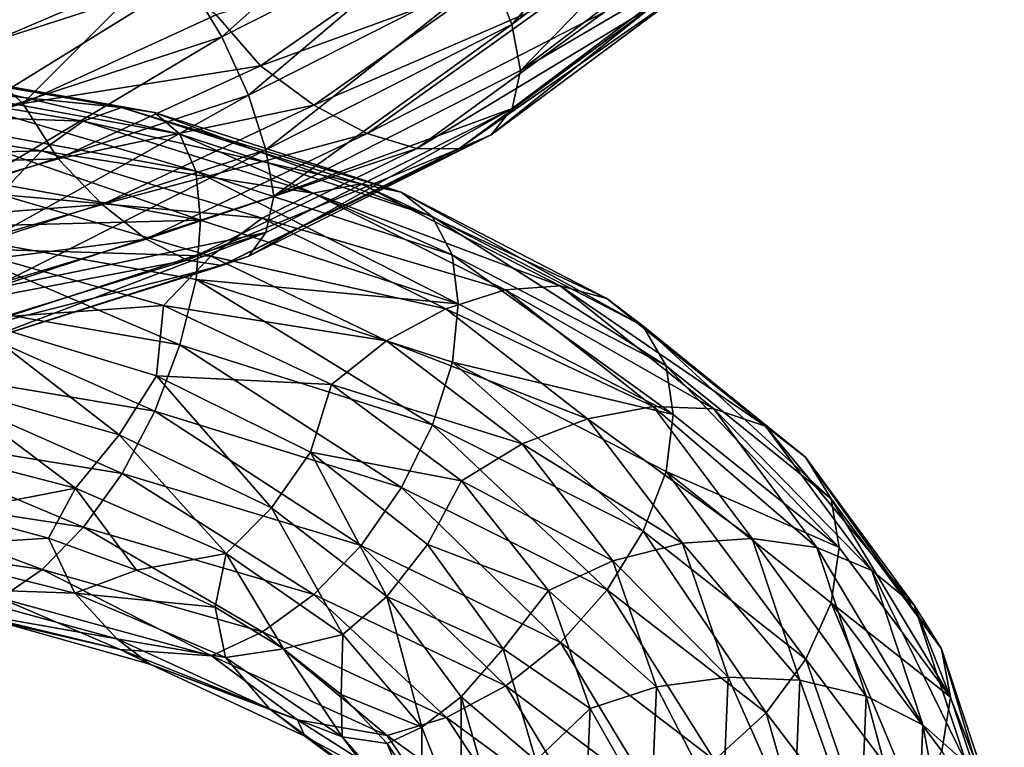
# Model space of a CAD drawing. Header units: metres. Extents: x -109 to 109, y -452 to 89.
# Tile 370 of 656: x 9.17 to 18.95, y -70.81 to -63.58. Entities that reach past the tile are written whole.
import ezdxf

# ---------------------------------------------------------------- set-up
doc = ezdxf.new("R2010")
doc.units = ezdxf.units.M
doc.layers.add('solid_K244270000C71_000_01', color=7, linetype='CONTINUOUS')

msp = doc.modelspace()

# ---------------------------------------------------------------- linework, layer by layer
at = {"layer": 'solid_K244270000C71_000_01'}
for points in [[(13.850479, -63.100117, 803.03479), (15.826205, -61.602604, 805.276001), (14.058486, -63.625061, 803.307129)], [(15.826205, -61.602604, 805.276001), (16.063883, -62.105595, 805.580078), (14.058486, -63.625061, 803.307129)], [(10.827405, -63.172367, 801.006409), (13.107903, -62.023647, 802.879395), (11.173759, -63.748501, 800.965576)], [(13.107903, -62.023647, 802.879395), (13.527207, -62.553619, 802.887024), (11.173759, -63.748501, 800.965576)], [(14.058486, -63.625061, 803.307129), (16.063883, -62.105595, 805.580078), (14.143467, -64.083008, 803.699707)], [(16.063883, -62.105595, 805.580078), (16.161228, -62.555496, 805.994324), (14.143467, -64.083008, 803.699707)], [(11.173759, -63.748501, 800.965576), (13.527207, -62.553619, 802.887024), (11.440789, -64.328384, 801.074585)], [(13.527207, -62.553619, 802.887024), (13.850479, -63.100117, 803.03479), (11.440789, -64.328384, 801.074585)], [(14.143467, -64.083008, 803.699707), (16.161228, -62.555496, 805.994324), (16.065519, -62.95385, 806.439026)], [(7.899507, -63.436657, 799.681274), (10.420284, -62.638542, 801.203918), (8.20814, -64.015854, 799.440247)], [(10.420284, -62.638542, 801.203918), (10.827405, -63.172367, 801.006409), (8.20814, -64.015854, 799.440247)], [(11.558114, -64.035751, 806.918274), (13.206841, -62.890465, 808.880615), (11.120642, -63.52948, 807.126526)], [(13.813751, -63.20961, 808.667175), (13.206841, -62.890465, 808.880615), (11.558114, -64.035751, 806.918274)], [(16.065519, -62.95385, 806.439026), (15.829268, -63.25182, 806.946045), (13.85316, -64.721924, 804.686218)], [(14.059917, -64.459038, 804.156311), (16.065519, -62.95385, 806.439026), (13.85316, -64.721924, 804.686218)], [(14.143467, -64.083008, 803.699707), (16.065519, -62.95385, 806.439026), (14.059917, -64.459038, 804.156311)], [(8.641469, -63.904301, 805.338135), (10.495028, -63.109165, 806.917053), (8.371524, -63.31691, 805.228577)], [(9.1963, -64.409874, 805.444153), (10.495028, -63.109165, 806.917053), (8.641469, -63.904301, 805.338135)], [(9.1963, -64.409874, 805.444153), (11.120642, -63.52948, 807.126526), (10.495028, -63.109165, 806.917053)], [(11.440789, -64.328384, 801.074585), (13.850479, -63.100117, 803.03479), (11.612607, -64.87207, 801.32019)], [(13.850479, -63.100117, 803.03479), (14.058486, -63.625061, 803.307129), (11.612607, -64.87207, 801.32019)], [(8.20814, -64.015854, 799.440247), (10.827405, -63.172367, 801.006409), (8.470709, -64.628967, 799.36145)], [(10.827405, -63.172367, 801.006409), (11.173759, -63.748501, 800.965576), (8.470709, -64.628967, 799.36145)], [(12.089258, -64.426216, 806.633484), (13.813751, -63.20961, 808.667175), (11.558114, -64.035751, 806.918274)], [(14.420442, -63.418736, 808.344971), (13.813751, -63.20961, 808.667175), (12.089258, -64.426216, 806.633484)], [(15.829268, -63.25182, 806.946045), (15.461089, -63.439659, 807.456421), (13.530944, -64.860001, 805.235596)], [(13.85316, -64.721924, 804.686218), (15.829268, -63.25182, 806.946045), (13.530944, -64.860001, 805.235596)], [(12.62021, -64.708275, 806.241028), (14.420442, -63.418736, 808.344971), (12.089258, -64.426216, 806.633484)], [(14.982959, -63.499432, 807.93396), (14.420442, -63.418736, 808.344971), (12.62021, -64.708275, 806.241028)], [(13.112503, -64.858459, 805.765991), (14.982959, -63.499432, 807.93396), (12.62021, -64.708275, 806.241028)], [(15.461089, -63.439659, 807.456421), (14.982959, -63.499432, 807.93396), (13.112503, -64.858459, 805.765991)], [(13.530944, -64.860001, 805.235596), (15.461089, -63.439659, 807.456421), (13.112503, -64.858459, 805.765991)], [(11.558114, -64.035751, 806.918274), (11.120642, -63.52948, 807.126526), (9.1963, -64.409874, 805.444153)], [(11.612607, -64.87207, 801.32019), (14.058486, -63.625061, 803.307129), (11.690765, -65.332283, 801.701721)], [(14.058486, -63.625061, 803.307129), (14.143467, -64.083008, 803.699707), (11.690765, -65.332283, 801.701721)], [(8.470709, -64.628967, 799.36145), (11.173759, -63.748501, 800.965576), (8.673141, -65.235535, 799.440063)], [(11.173759, -63.748501, 800.965576), (11.440789, -64.328384, 801.074585), (8.673141, -65.235535, 799.440063)], [(6.981545, -65.037132, 804.027588), (9.1963, -64.409874, 805.444153), (8.641469, -63.904301, 805.338135)], [(7.204906, -64.148506, 841.403687), (7.486402, -63.980625, 842.035767), (10.179723, -64.451157, 840.406128)], [(7.486402, -63.980625, 842.035767), (7.725882, -64.001228, 842.701904), (10.50536, -64.498489, 841.031006)], [(10.179723, -64.451157, 840.406128), (7.486402, -63.980625, 842.035767), (10.50536, -64.498489, 841.031006)], [(7.725882, -64.001228, 842.701904), (7.910515, -64.199562, 843.357727), (10.756415, -64.715523, 841.654358)], [(10.50536, -64.498489, 841.031006), (7.725882, -64.001228, 842.701904), (10.756415, -64.715523, 841.654358)], [(9.547246, -64.960854, 805.194153), (11.558114, -64.035751, 806.918274), (9.1963, -64.409874, 805.444153)], [(12.089258, -64.426216, 806.633484), (11.558114, -64.035751, 806.918274), (9.547246, -64.960854, 805.194153)], [(11.690765, -65.332283, 801.701721), (14.143467, -64.083008, 803.699707), (14.059917, -64.459038, 804.156311)], [(6.90155, -64.482582, 840.843628), (7.204906, -64.148506, 841.403687), (9.796956, -64.585625, 839.821838)], [(9.796956, -64.585625, 839.821838), (7.204906, -64.148506, 841.403687), (10.179723, -64.451157, 840.406128)], [(7.910515, -64.199562, 843.357727), (8.029315, -64.555832, 843.956848), (10.917955, -65.081444, 842.231873)], [(10.756415, -64.715523, 841.654358), (7.910515, -64.199562, 843.357727), (10.917955, -65.081444, 842.231873)], [(8.673141, -65.235535, 799.440063), (11.440789, -64.328384, 801.074585), (8.803394, -65.794113, 799.664856)], [(11.440789, -64.328384, 801.074585), (11.612607, -64.87207, 801.32019), (8.803394, -65.794113, 799.664856)], [(6.598304, -64.952469, 840.391418), (6.90155, -64.482582, 840.843628), (9.384464, -64.882195, 839.312866)], [(9.384464, -64.882195, 839.312866), (6.90155, -64.482582, 840.843628), (9.796956, -64.585625, 839.821838)], [(9.547246, -64.960854, 805.194153), (9.1963, -64.409874, 805.444153), (6.981545, -65.037132, 804.027588)], [(9.985983, -65.412552, 804.849182), (12.089258, -64.426216, 806.633484), (9.547246, -64.960854, 805.194153)], [(9.796956, -64.585625, 839.821838), (10.179723, -64.451157, 840.406128), (12.555619, -65.210243, 838.430664)], [(12.62021, -64.708275, 806.241028), (12.089258, -64.426216, 806.633484), (9.985983, -65.412552, 804.849182)], [(10.179723, -64.451157, 840.406128), (10.50536, -64.498489, 841.031006), (12.957257, -65.292801, 839.002686)], [(12.555619, -65.210243, 838.430664), (10.179723, -64.451157, 840.406128), (12.957257, -65.292801, 839.002686)], [(14.059917, -64.459038, 804.156311), (13.85316, -64.721924, 804.686218), (11.443003, -65.926224, 802.710693)], [(11.61379, -65.693573, 802.161316), (14.059917, -64.459038, 804.156311), (11.443003, -65.926224, 802.710693)], [(11.690765, -65.332283, 801.701721), (14.059917, -64.459038, 804.156311), (11.61379, -65.693573, 802.161316)], [(8.029315, -64.555832, 843.956848), (8.055241, -65.046883, 844.460266), (10.962008, -65.570831, 842.727661)], [(10.917955, -65.081444, 842.231873), (8.029315, -64.555832, 843.956848), (10.962008, -65.570831, 842.727661)], [(9.384464, -64.882195, 839.312866), (9.796956, -64.585625, 839.821838), (12.083516, -65.300903, 837.907532)], [(12.083516, -65.300903, 837.907532), (9.796956, -64.585625, 839.821838), (12.555619, -65.210243, 838.430664)], [(10.50536, -64.498489, 841.031006), (10.756415, -64.715523, 841.654358), (13.26691, -65.534653, 839.584412)], [(12.957257, -65.292801, 839.002686), (10.50536, -64.498489, 841.031006), (13.26691, -65.534653, 839.584412)], [(10.424561, -65.757278, 804.397339), (12.62021, -64.708275, 806.241028), (9.985983, -65.412552, 804.849182)], [(13.112503, -64.858459, 805.765991), (12.62021, -64.708275, 806.241028), (10.424561, -65.757278, 804.397339)], [(10.756415, -64.715523, 841.654358), (10.917955, -65.081444, 842.231873), (13.466151, -65.913651, 840.13385)], [(13.26691, -65.534653, 839.584412), (10.756415, -64.715523, 841.654358), (13.466151, -65.913651, 840.13385)], [(13.85316, -64.721924, 804.686218), (13.530944, -64.860001, 805.235596), (11.176846, -66.021469, 803.293091)], [(11.443003, -65.926224, 802.710693), (13.85316, -64.721924, 804.686218), (11.176846, -66.021469, 803.293091)], [(8.803394, -65.794113, 799.664856), (11.612607, -64.87207, 801.32019), (8.861606, -66.260147, 800.031006)], [(11.612607, -64.87207, 801.32019), (11.690765, -65.332283, 801.701721), (8.861606, -66.260147, 800.031006)], [(10.831204, -65.967194, 803.868225), (13.112503, -64.858459, 805.765991), (10.424561, -65.757278, 804.397339)], [(13.530944, -64.860001, 805.235596), (13.112503, -64.858459, 805.765991), (10.831204, -65.967194, 803.868225)], [(11.176846, -66.021469, 803.293091), (13.530944, -64.860001, 805.235596), (10.831204, -65.967194, 803.868225)], [(8.972122, -65.313354, 838.911438), (6.598304, -64.952469, 840.391418), (9.384464, -64.882195, 839.312866)], [(7.237667, -65.623169, 803.746521), (9.547246, -64.960854, 805.194153), (6.981545, -65.037132, 804.027588)], [(9.985983, -65.412552, 804.849182), (9.547246, -64.960854, 805.194153), (7.237667, -65.623169, 803.746521)], [(8.972122, -65.313354, 838.911438), (9.384464, -64.882195, 839.312866), (11.574751, -65.548424, 837.463684)], [(11.574751, -65.548424, 837.463684), (9.384464, -64.882195, 839.312866), (12.083516, -65.300903, 837.907532)], [(10.962008, -65.570831, 842.727661), (8.055241, -65.046883, 844.460266), (8.030132, -65.646042, 844.801514)], [(10.917955, -65.081444, 842.231873), (10.962008, -65.570831, 842.727661), (13.523539, -66.400993, 840.621338)], [(13.466151, -65.913651, 840.13385), (10.917955, -65.081444, 842.231873), (13.523539, -66.400993, 840.621338)], [(12.083516, -65.300903, 837.907532), (12.555619, -65.210243, 838.430664), (14.537126, -66.22348, 836.15863)], [(12.555619, -65.210243, 838.430664), (12.957257, -65.292801, 839.002686), (15.002149, -66.348747, 836.667908)], [(14.537126, -66.22348, 836.15863), (12.555619, -65.210243, 838.430664), (15.002149, -66.348747, 836.667908)], [(8.589802, -65.85186, 838.649597), (8.972122, -65.313354, 838.911438), (11.06617, -65.929062, 837.126831)], [(8.861606, -66.260147, 800.031006), (11.690765, -65.332283, 801.701721), (11.61379, -65.693573, 802.161316)], [(11.06617, -65.929062, 837.126831), (8.972122, -65.313354, 838.911438), (11.574751, -65.548424, 837.463684)], [(11.574751, -65.548424, 837.463684), (12.083516, -65.300903, 837.907532), (13.990516, -66.261162, 835.708069)], [(13.990516, -66.261162, 835.708069), (12.083516, -65.300903, 837.907532), (14.537126, -66.22348, 836.15863)], [(12.957257, -65.292801, 839.002686), (13.26691, -65.534653, 839.584412), (15.360669, -66.620834, 837.19989)], [(15.002149, -66.348747, 836.667908), (12.957257, -65.292801, 839.002686), (15.360669, -66.620834, 837.19989)], [(7.570268, -66.124092, 803.354187), (9.985983, -65.412552, 804.849182), (7.237667, -65.623169, 803.746521)], [(10.424561, -65.757278, 804.397339), (9.985983, -65.412552, 804.849182), (7.570268, -66.124092, 803.354187)], [(11.06617, -65.929062, 837.126831), (11.574751, -65.548424, 837.463684), (13.401458, -66.449478, 835.34137)], [(13.401458, -66.449478, 835.34137), (11.574751, -65.548424, 837.463684), (13.990516, -66.261162, 835.708069)], [(13.26691, -65.534653, 839.584412), (13.466151, -65.913651, 840.13385), (15.591356, -67.015938, 837.71582)], [(15.360669, -66.620834, 837.19989), (13.26691, -65.534653, 839.584412), (15.591356, -67.015938, 837.71582)], [(8.030132, -65.646042, 844.801514), (7.912045, -66.315231, 844.996765), (10.758497, -66.810318, 843.286926)], [(10.962008, -65.570831, 842.727661), (8.030132, -65.646042, 844.801514), (10.919067, -66.160782, 843.07312)], [(10.919067, -66.160782, 843.07312), (8.030132, -65.646042, 844.801514), (10.758497, -66.810318, 843.286926)], [(13.523539, -66.400993, 840.621338), (10.962008, -65.570831, 842.727661), (10.919067, -66.160782, 843.07312)], [(7.902749, -66.519234, 802.855652), (10.424561, -65.757278, 804.397339), (7.570268, -66.124092, 803.354187)], [(10.831204, -65.967194, 803.868225), (10.424561, -65.757278, 804.397339), (7.902749, -66.519234, 802.855652)], [(11.61379, -65.693573, 802.161316), (11.443003, -65.926224, 802.710693), (8.674819, -66.813385, 801.06488)], [(8.804291, -66.605217, 800.5), (11.61379, -65.693573, 802.161316), (8.674819, -66.813385, 801.06488)], [(8.861606, -66.260147, 800.031006), (11.61379, -65.693573, 802.161316), (8.804291, -66.605217, 800.5)], [(10.594619, -66.419334, 836.924438), (8.589802, -65.85186, 838.649597), (11.06617, -65.929062, 837.126831)], [(8.668698, -66.553558, 838.241882), (8.589802, -65.85186, 838.649597), (10.594619, -66.419334, 836.924438)], [(11.443003, -65.926224, 802.710693), (11.176846, -66.021469, 803.293091), (8.473048, -66.874046, 801.673462)], [(8.674819, -66.813385, 801.06488), (11.443003, -65.926224, 802.710693), (8.473048, -66.874046, 801.673462)], [(10.594619, -66.419334, 836.924438), (11.06617, -65.929062, 837.126831), (12.812613, -66.769218, 835.080994)], [(12.812613, -66.769218, 835.080994), (11.06617, -65.929062, 837.126831), (13.401458, -66.449478, 835.34137)], [(13.466151, -65.913651, 840.13385), (13.523539, -66.400993, 840.621338), (15.662431, -67.502403, 838.190613)], [(15.591356, -67.015938, 837.71582), (13.466151, -65.913651, 840.13385), (15.662431, -67.502403, 838.190613)], [(8.211021, -66.777252, 802.283875), (10.831204, -65.967194, 803.868225), (7.902749, -66.519234, 802.855652)], [(11.176846, -66.021469, 803.293091), (10.831204, -65.967194, 803.868225), (8.211021, -66.777252, 802.283875)], [(8.473048, -66.874046, 801.673462), (11.176846, -66.021469, 803.293091), (8.211021, -66.777252, 802.283875)], [(10.919067, -66.160782, 843.07312), (10.758497, -66.810318, 843.286926), (13.269476, -67.604088, 841.206665)], [(13.467523, -66.979774, 840.969666), (10.919067, -66.160782, 843.07312), (13.269476, -67.604088, 841.206665)], [(13.523539, -66.400993, 840.621338), (10.919067, -66.160782, 843.07312), (13.467523, -66.979774, 840.969666)], [(13.990516, -66.261162, 835.708069), (14.537126, -66.22348, 836.15863), (16.06555, -67.444565, 833.652771)], [(14.537126, -66.22348, 836.15863), (15.002149, -66.348747, 836.667908), (16.579468, -67.618675, 834.09137)], [(16.06555, -67.444565, 833.652771), (14.537126, -66.22348, 836.15863), (16.579468, -67.618675, 834.09137)], [(7.912045, -66.315231, 844.996765), (7.728016, -66.999954, 845.025024), (10.508261, -67.468117, 843.345276)], [(10.758497, -66.810318, 843.286926), (7.912045, -66.315231, 844.996765), (10.508261, -67.468117, 843.345276)], [(13.401458, -66.449478, 835.34137), (13.990516, -66.261162, 835.708069), (15.461471, -67.421761, 833.283691)], [(15.461471, -67.421761, 833.283691), (13.990516, -66.261162, 835.708069), (16.06555, -67.444565, 833.652771)], [(10.525844, -67.116615, 836.529724), (8.668698, -66.553558, 838.241882), (10.594619, -66.419334, 836.924438)], [(10.525844, -67.116615, 836.529724), (10.594619, -66.419334, 836.924438), (12.266644, -67.201424, 834.948792)], [(12.266644, -67.201424, 834.948792), (10.594619, -66.419334, 836.924438), (12.812613, -66.769218, 835.080994)], [(15.662431, -67.502403, 838.190613), (13.523539, -66.400993, 840.621338), (13.467523, -66.979774, 840.969666)], [(15.002149, -66.348747, 836.667908), (15.360669, -66.620834, 837.19989), (16.975681, -67.925438, 834.567383)], [(16.579468, -67.618675, 834.09137), (15.002149, -66.348747, 836.667908), (16.975681, -67.925438, 834.567383)], [(12.812613, -66.769218, 835.080994), (13.401458, -66.449478, 835.34137), (14.81048, -67.542572, 833.003723)], [(14.81048, -67.542572, 833.003723), (13.401458, -66.449478, 835.34137), (15.461471, -67.421761, 833.283691)], [(8.318438, -67.178207, 838.380798), (8.668698, -66.553558, 838.241882), (10.154682, -67.704842, 836.695068)], [(10.154682, -67.704842, 836.695068), (8.668698, -66.553558, 838.241882), (10.525844, -67.116615, 836.529724)], [(15.360669, -66.620834, 837.19989), (15.591356, -67.015938, 837.71582), (17.230623, -68.339165, 835.04541)], [(16.975681, -67.925438, 834.567383), (15.360669, -66.620834, 837.19989), (17.230623, -68.339165, 835.04541)], [(10.758497, -66.810318, 843.286926), (10.508261, -67.468117, 843.345276), (12.960836, -68.227112, 841.302917)], [(13.269476, -67.604088, 841.206665), (10.758497, -66.810318, 843.286926), (12.960836, -68.227112, 841.302917)], [(12.266644, -67.201424, 834.948792), (12.812613, -66.769218, 835.080994), (14.159724, -67.792938, 832.829041)], [(14.159724, -67.792938, 832.829041), (12.812613, -66.769218, 835.080994), (14.81048, -67.542572, 833.003723)], [(7.728016, -66.999954, 845.025024), (7.489029, -67.650345, 844.878723), (10.183296, -68.086052, 843.238831)], [(10.508261, -67.468117, 843.345276), (7.728016, -66.999954, 845.025024), (10.183296, -68.086052, 843.238831)], [(13.467523, -66.979774, 840.969666), (13.269476, -67.604088, 841.206665), (15.363642, -68.661049, 838.808533)], [(15.592943, -68.066841, 838.544495), (13.467523, -66.979774, 840.969666), (15.363642, -68.661049, 838.808533)], [(15.662431, -67.502403, 838.190613), (13.467523, -66.979774, 840.969666), (15.592943, -68.066841, 838.544495)], [(15.591356, -67.015938, 837.71582), (15.662431, -67.502403, 838.190613), (17.312206, -68.824432, 835.506958)], [(17.230623, -68.339165, 835.04541), (15.591356, -67.015938, 837.71582), (17.312206, -68.824432, 835.506958)], [(10.154682, -67.704842, 836.695068), (10.525844, -67.116615, 836.529724), (11.668579, -68.427773, 834.779236)], [(12.057682, -67.876274, 834.588562), (10.525844, -67.116615, 836.529724), (12.266644, -67.201424, 834.948792)], [(11.668579, -68.427773, 834.779236), (10.525844, -67.116615, 836.529724), (12.057682, -67.876274, 834.588562)], [(8.318438, -67.178207, 838.380798), (9.721011, -68.233124, 837.178772), (7.931197, -67.769394, 838.768005)], [(8.318438, -67.178207, 838.380798), (10.154682, -67.704842, 836.695068), (9.721011, -68.233124, 837.178772)], [(12.057682, -67.876274, 834.588562), (12.266644, -67.201424, 834.948792), (13.556352, -68.159073, 832.775635)], [(13.556352, -68.159073, 832.775635), (12.266644, -67.201424, 834.948792), (14.159724, -67.792938, 832.829041)], [(14.81048, -67.542572, 833.003723), (15.461471, -67.421761, 833.283691), (16.44705, -68.733902, 830.698486)], [(15.461471, -67.421761, 833.283691), (16.06555, -67.444565, 833.652771), (17.089638, -68.822868, 830.979675)], [(16.44705, -68.733902, 830.698486), (15.461471, -67.421761, 833.283691), (17.089638, -68.822868, 830.979675)], [(10.508261, -67.468117, 843.345276), (10.183296, -68.086052, 843.238831), (12.560026, -68.802925, 841.246948)], [(12.960836, -68.227112, 841.302917), (10.508261, -67.468117, 843.345276), (12.560026, -68.802925, 841.246948)], [(17.312206, -68.824432, 835.506958), (15.662431, -67.502403, 838.190613), (15.592943, -68.066841, 838.544495)], [(16.06555, -67.444565, 833.652771), (16.579468, -67.618675, 834.09137), (17.636312, -69.050468, 831.34198)], [(17.089638, -68.822868, 830.979675), (16.06555, -67.444565, 833.652771), (17.636312, -69.050468, 831.34198)], [(13.269476, -67.604088, 841.206665), (12.960836, -68.227112, 841.302917), (15.006293, -69.242393, 838.949402)], [(15.363642, -68.661049, 838.808533), (13.269476, -67.604088, 841.206665), (15.006293, -69.242393, 838.949402)], [(14.159724, -67.792938, 832.829041), (14.81048, -67.542572, 833.003723), (15.754562, -68.780937, 830.511963)], [(15.754562, -68.780937, 830.511963), (14.81048, -67.542572, 833.003723), (16.44705, -68.733902, 830.698486)], [(16.579468, -67.618675, 834.09137), (16.975681, -67.925438, 834.567383), (18.057783, -69.395294, 831.757446)], [(17.636312, -69.050468, 831.34198), (16.579468, -67.618675, 834.09137), (18.057783, -69.395294, 831.757446)], [(7.489029, -67.650345, 844.878723), (7.207863, -68.220619, 844.558472), (9.800977, -68.62014, 842.966064)], [(10.183296, -68.086052, 843.238831), (7.489029, -67.650345, 844.878723), (9.800977, -68.62014, 842.966064)], [(10.154682, -67.704842, 836.695068), (11.21707, -68.883469, 835.36853), (9.721011, -68.233124, 837.178772)], [(10.154682, -67.704842, 836.695068), (11.668579, -68.427773, 834.779236), (11.21707, -68.883469, 835.36853)], [(7.931197, -67.769394, 838.768005), (9.721011, -68.233124, 837.178772), (8.493912, -68.471626, 838.617615)], [(13.556352, -68.159073, 832.775635), (14.159724, -67.792938, 832.829041), (15.062325, -68.955544, 830.429688)], [(15.062325, -68.955544, 830.429688), (14.159724, -67.792938, 832.829041), (15.754562, -68.780937, 830.511963)], [(11.668579, -68.427773, 834.779236), (12.057682, -67.876274, 834.588562), (12.814612, -69.309143, 832.684814)], [(13.219373, -68.794739, 832.469482), (12.057682, -67.876274, 834.588562), (13.556352, -68.159073, 832.775635)], [(12.814612, -69.309143, 832.684814), (12.057682, -67.876274, 834.588562), (13.219373, -68.794739, 832.469482)], [(16.975681, -67.925438, 834.567383), (17.230623, -68.339165, 835.04541), (18.328976, -69.829567, 832.194397)], [(18.057783, -69.395294, 831.757446), (16.975681, -67.925438, 834.567383), (18.328976, -69.829567, 832.194397)], [(10.183296, -68.086052, 843.238831), (9.800977, -68.62014, 842.966064), (12.088475, -69.289894, 841.034546)], [(12.560026, -68.802925, 841.246948), (10.183296, -68.086052, 843.238831), (12.088475, -69.289894, 841.034546)], [(15.592943, -68.066841, 838.544495), (15.363642, -68.661049, 838.808533), (16.978966, -69.933403, 836.159668)], [(17.232378, -69.37326, 835.865479), (15.592943, -68.066841, 838.544495), (16.978966, -69.933403, 836.159668)], [(17.312206, -68.824432, 835.506958), (15.592943, -68.066841, 838.544495), (17.232378, -69.37326, 835.865479)], [(13.219373, -68.794739, 832.469482), (13.556352, -68.159073, 832.775635), (14.42049, -69.249557, 830.461121)], [(14.42049, -69.249557, 830.461121), (13.556352, -68.159073, 832.775635), (15.062325, -68.955544, 830.429688)], [(7.207863, -68.220619, 844.558472), (6.904617, -68.679588, 844.095154), (9.388634, -69.041603, 842.554443)], [(9.800977, -68.62014, 842.966064), (7.207863, -68.220619, 844.558472), (9.388634, -69.041603, 842.554443)], [(9.721011, -68.233124, 837.178772), (9.454193, -68.73156, 837.735229), (8.493912, -68.471626, 838.617615)], [(9.721011, -68.233124, 837.178772), (10.327532, -69.048134, 836.785461), (9.454193, -68.73156, 837.735229)], [(9.721011, -68.233124, 837.178772), (11.21707, -68.883469, 835.36853), (10.327532, -69.048134, 836.785461)], [(12.960836, -68.227112, 841.302917), (12.560026, -68.802925, 841.246948), (14.542228, -69.767601, 838.953003)], [(15.006293, -69.242393, 838.949402), (12.960836, -68.227112, 841.302917), (14.542228, -69.767601, 838.953003)], [(17.230623, -68.339165, 835.04541), (17.312206, -68.824432, 835.506958), (18.416874, -70.309616, 832.649414)], [(18.328976, -69.829567, 832.194397), (17.230623, -68.339165, 835.04541), (18.416874, -70.309616, 832.649414)], [(7.92365, -68.825089, 839.598877), (8.493912, -68.471626, 838.617615), (9.454193, -68.73156, 837.735229)], [(11.668579, -68.427773, 834.779236), (12.376858, -69.686943, 833.383362), (11.21707, -68.883469, 835.36853)], [(11.668579, -68.427773, 834.779236), (12.814612, -69.309143, 832.684814), (12.376858, -69.686943, 833.383362)], [(9.388634, -69.041603, 842.554443), (6.904617, -68.679588, 844.095154), (8.976142, -69.325882, 842.038513)], [(9.800977, -68.62014, 842.966064), (9.388634, -69.041603, 842.554443), (11.579894, -69.662392, 840.68866)], [(12.088475, -69.289894, 841.034546), (9.800977, -68.62014, 842.966064), (11.579894, -69.662392, 840.68866)], [(15.363642, -68.661049, 838.808533), (15.006293, -69.242393, 838.949402), (16.584045, -70.467438, 836.350403)], [(16.978966, -69.933403, 836.159668), (15.363642, -68.661049, 838.808533), (16.584045, -70.467438, 836.350403)], [(9.713779, -69.277565, 838.00885), (7.92365, -68.825089, 839.598877), (9.454193, -68.73156, 837.735229)], [(9.713779, -69.277565, 838.00885), (9.454193, -68.73156, 837.735229), (10.327532, -69.048134, 836.785461)], [(15.062325, -68.955544, 830.429688), (15.754562, -68.780937, 830.511963), (16.206924, -70.111824, 827.933228)], [(15.754562, -68.780937, 830.511963), (16.44705, -68.733902, 830.698486), (16.919296, -70.142555, 828.022522)], [(16.206924, -70.111824, 827.933228), (15.754562, -68.780937, 830.511963), (16.919296, -70.142555, 828.022522)], [(16.44705, -68.733902, 830.698486), (17.089638, -68.822868, 830.979675), (17.580332, -70.301285, 828.212219)], [(16.919296, -70.142555, 828.022522), (16.44705, -68.733902, 830.698486), (17.580332, -70.301285, 828.212219)], [(8.293802, -69.227074, 840.004272), (7.92365, -68.825089, 839.598877), (9.713779, -69.277565, 838.00885)], [(11.21707, -68.883469, 835.36853), (11.108765, -69.417145, 835.772766), (10.327532, -69.048134, 836.785461)], [(11.21707, -68.883469, 835.36853), (11.788752, -69.83168, 834.708374), (11.108765, -69.417145, 835.772766)], [(11.21707, -68.883469, 835.36853), (12.376858, -69.686943, 833.383362), (11.788752, -69.83168, 834.708374)], [(12.560026, -68.802925, 841.246948), (12.088475, -69.289894, 841.034546), (13.996257, -70.197838, 838.811951)], [(14.542228, -69.767601, 838.953003), (12.560026, -68.802925, 841.246948), (13.996257, -70.197838, 838.811951)], [(12.814612, -69.309143, 832.684814), (13.219373, -68.794739, 832.469482), (13.972099, -69.83136, 830.225891)], [(13.972099, -69.83136, 830.225891), (13.219373, -68.794739, 832.469482), (14.42049, -69.249557, 830.461121)], [(17.089638, -68.822868, 830.979675), (17.636312, -69.050468, 831.34198), (18.142704, -70.585358, 828.494995)], [(17.580332, -70.301285, 828.212219), (17.089638, -68.822868, 830.979675), (18.142704, -70.585358, 828.494995)], [(18.416874, -70.309616, 832.649414), (17.312206, -68.824432, 835.506958), (17.232378, -69.37326, 835.865479)], [(14.42049, -69.249557, 830.461121), (15.062325, -68.955544, 830.429688), (15.494811, -70.206619, 827.947144)], [(15.494811, -70.206619, 827.947144), (15.062325, -68.955544, 830.429688), (16.206924, -70.111824, 827.933228)], [(9.388634, -69.041603, 842.554443), (8.976142, -69.325882, 842.038513), (11.071129, -69.8992, 840.239075)], [(11.579894, -69.662392, 840.68866), (9.388634, -69.041603, 842.554443), (11.071129, -69.8992, 840.239075)], [(9.713779, -69.277565, 838.00885), (10.327532, -69.048134, 836.785461), (11.108765, -69.417145, 835.772766)], [(17.636312, -69.050468, 831.34198), (18.057783, -69.395294, 831.757446), (18.576279, -70.970413, 828.847351)], [(18.142704, -70.585358, 828.494995), (17.636312, -69.050468, 831.34198), (18.576279, -70.970413, 828.847351)], [(10.131697, -69.729271, 838.318298), (8.598424, -69.458611, 840.57843), (8.293802, -69.227074, 840.004272)], [(10.131697, -69.729271, 838.318298), (8.293802, -69.227074, 840.004272), (9.713779, -69.277565, 838.00885)], [(11.210772, -69.915161, 836.196655), (9.713779, -69.277565, 838.00885), (11.108765, -69.417145, 835.772766)], [(10.131697, -69.729271, 838.318298), (9.713779, -69.277565, 838.00885), (11.210772, -69.915161, 836.196655)], [(13.972099, -69.83136, 830.225891), (14.42049, -69.249557, 830.461121), (14.834547, -70.424698, 828.066772)], [(14.834547, -70.424698, 828.066772), (14.42049, -69.249557, 830.461121), (15.494811, -70.206619, 827.947144)], [(15.006293, -69.242393, 838.949402), (14.542228, -69.767601, 838.953003), (16.07119, -70.935112, 836.420715)], [(16.584045, -70.467438, 836.350403), (15.006293, -69.242393, 838.949402), (16.07119, -70.935112, 836.420715)], [(8.976142, -69.325882, 842.038513), (8.081636, -69.357643, 841.818542), (10.16499, -69.837601, 840.139038)], [(10.16499, -69.837601, 840.139038), (8.081636, -69.357643, 841.818542), (8.598424, -69.458611, 840.57843)], [(11.071129, -69.8992, 840.239075), (8.976142, -69.325882, 842.038513), (10.16499, -69.837601, 840.139038)], [(12.088475, -69.289894, 841.034546), (11.579894, -69.662392, 840.68866), (13.407413, -70.511284, 838.543945)], [(13.996257, -70.197838, 838.811951), (12.088475, -69.289894, 841.034546), (13.407413, -70.511284, 838.543945)], [(12.814612, -69.309143, 832.684814), (13.16289, -70.60714, 831.271851), (12.376858, -69.686943, 833.383362)], [(12.814612, -69.309143, 832.684814), (13.972099, -69.83136, 830.225891), (13.553553, -70.30809, 830.465759)], [(12.814612, -69.309143, 832.684814), (13.553553, -70.30809, 830.465759), (13.16289, -70.60714, 831.271851)], [(17.232378, -69.37326, 835.865479), (16.978966, -69.933403, 836.159668), (18.061277, -71.368835, 833.33136)], [(18.330841, -70.845718, 833.004822), (17.232378, -69.37326, 835.865479), (18.061277, -71.368835, 833.33136)], [(18.416874, -70.309616, 832.649414), (17.232378, -69.37326, 835.865479), (18.330841, -70.845718, 833.004822)], [(10.16499, -69.837601, 840.139038), (8.598424, -69.458611, 840.57843), (10.460625, -69.981934, 838.872498)], [(10.131697, -69.729271, 838.318298), (10.460625, -69.981934, 838.872498), (8.598424, -69.458611, 840.57843)], [(11.210772, -69.915161, 836.196655), (11.108765, -69.417145, 835.772766), (11.788752, -69.83168, 834.708374)], [(18.057783, -69.395294, 831.757446), (18.328976, -69.829567, 832.194397), (18.855257, -71.426498, 829.241516)], [(18.576279, -70.970413, 828.847351), (18.057783, -69.395294, 831.757446), (18.855257, -71.426498, 829.241516)], [(11.579894, -69.662392, 840.68866), (11.071129, -69.8992, 840.239075), (12.818356, -70.69075, 838.172913)], [(13.407413, -70.511284, 838.543945), (11.579894, -69.662392, 840.68866), (12.818356, -70.69075, 838.172913)], [(11.649004, -70.424835, 836.399841), (10.460625, -69.981934, 838.872498), (10.131697, -69.729271, 838.318298)], [(11.649004, -70.424835, 836.399841), (10.131697, -69.729271, 838.318298), (11.210772, -69.915161, 836.196655)], [(12.376858, -69.686943, 833.383362), (12.360618, -70.285065, 833.601929), (11.788752, -69.83168, 834.708374)], [(12.376858, -69.686943, 833.383362), (13.16289, -70.60714, 831.271851), (12.360618, -70.285065, 833.601929)], [(14.542228, -69.767601, 838.953003), (13.996257, -70.197838, 838.811951), (15.467816, -71.300766, 836.35968)], [(16.07119, -70.935112, 836.420715), (14.542228, -69.767601, 838.953003), (15.467816, -71.300766, 836.35968)], [(11.926289, -70.536026, 838.191406), (10.16499, -69.837601, 840.139038), (10.460625, -69.981934, 838.872498)], [(11.071129, -69.8992, 840.239075), (10.16499, -69.837601, 840.139038), (11.926289, -70.536026, 838.191406)], [(12.372144, -70.704811, 834.208496), (11.210772, -69.915161, 836.196655), (11.788752, -69.83168, 834.708374)], [(12.372144, -70.704811, 834.208496), (11.788752, -69.83168, 834.708374), (12.360618, -70.285065, 833.601929)], [(13.553553, -70.30809, 830.465759), (13.972099, -69.83136, 830.225891), (14.295838, -70.940056, 827.916565)], [(14.295838, -70.940056, 827.916565), (13.972099, -69.83136, 830.225891), (14.834547, -70.424698, 828.066772)], [(18.328976, -69.829567, 832.194397), (18.416874, -70.309616, 832.649414), (18.952053, -71.910538, 829.672241)], [(18.855257, -71.426498, 829.241516), (18.328976, -69.829567, 832.194397), (18.952053, -71.910538, 829.672241)], [(12.818356, -70.69075, 838.172913), (11.071129, -69.8992, 840.239075), (11.926289, -70.536026, 838.191406)], [(11.649004, -70.424835, 836.399841), (11.210772, -69.915161, 836.196655), (12.372144, -70.704811, 834.208496)], [(16.978966, -69.933403, 836.159668), (16.584045, -70.467438, 836.350403), (17.641184, -71.851349, 833.575684)], [(18.061277, -71.368835, 833.33136), (16.978966, -69.933403, 836.159668), (17.641184, -71.851349, 833.575684)], [(11.926289, -70.536026, 838.191406), (10.460625, -69.981934, 838.872498), (12.001861, -70.697769, 836.933899)], [(11.649004, -70.424835, 836.399841), (12.001861, -70.697769, 836.933899), (10.460625, -69.981934, 838.872498)], [(15.494811, -70.206619, 827.947144), (16.206924, -70.111824, 827.933228), (16.151573, -71.479179, 825.337036)], [(16.151573, -71.479179, 825.337036), (16.206924, -70.111824, 827.933228), (16.861511, -71.589211, 825.328369)], [(16.206924, -70.111824, 827.933228), (16.919296, -70.142555, 828.022522), (16.861511, -71.589211, 825.328369)], [(16.861511, -71.589211, 825.328369), (16.919296, -70.142555, 828.022522), (17.52029, -71.819138, 825.425842)], [(16.919296, -70.142555, 828.022522), (17.580332, -70.301285, 828.212219), (17.52029, -71.819138, 825.425842)], [(13.996257, -70.197838, 838.811951), (13.407413, -70.511284, 838.543945), (14.81706, -71.546913, 836.179077)], [(15.467816, -71.300766, 836.35968), (13.996257, -70.197838, 838.811951), (14.81706, -71.546913, 836.179077)], [(14.834547, -70.424698, 828.066772), (15.494811, -70.206619, 827.947144), (15.441891, -71.492607, 825.447754)], [(15.441891, -71.492607, 825.447754), (15.494811, -70.206619, 827.947144), (16.151573, -71.479179, 825.337036)], [(12.372144, -70.704811, 834.208496), (12.360618, -70.285065, 833.601929), (12.819708, -70.771973, 832.459656)], [(13.16289, -70.60714, 831.271851), (12.819708, -70.771973, 832.459656), (12.360618, -70.285065, 833.601929)], [(13.553553, -70.30809, 830.465759), (13.553618, -71.603004, 829.087341), (13.16289, -70.60714, 831.271851)], [(13.553553, -70.30809, 830.465759), (14.295838, -70.940056, 827.916565), (13.865124, -71.378273, 828.181519)], [(13.553553, -70.30809, 830.465759), (13.865124, -71.378273, 828.181519), (13.553618, -71.603004, 829.087341)], [(17.52029, -71.819138, 825.425842), (17.580332, -70.301285, 828.212219), (18.080742, -72.160858, 825.62854)], [(17.580332, -70.301285, 828.212219), (18.142704, -70.585358, 828.494995), (18.080742, -72.160858, 825.62854)], [(18.952053, -71.910538, 829.672241), (18.416874, -70.309616, 832.649414), (18.330841, -70.845718, 833.004822)], [(11.649004, -70.424835, 836.399841), (13.177483, -71.569832, 834.813538), (12.001861, -70.697769, 836.933899)], [(12.800306, -71.276787, 834.300476), (13.177483, -71.569832, 834.813538), (11.649004, -70.424835, 836.399841)], [(12.800306, -71.276787, 834.300476), (11.649004, -70.424835, 836.399841), (12.372144, -70.704811, 834.208496)], [(14.295838, -70.940056, 827.916565), (14.834547, -70.424698, 828.066772), (14.783882, -71.633286, 825.656189)], [(14.783882, -71.633286, 825.656189), (14.834547, -70.424698, 828.066772), (15.441891, -71.492607, 825.447754)], [(13.312089, -71.416527, 836.027771), (11.926289, -70.536026, 838.191406), (12.001861, -70.697769, 836.933899)], [(12.818356, -70.69075, 838.172913), (11.926289, -70.536026, 838.191406), (13.312089, -71.416527, 836.027771)], [(13.407413, -70.511284, 838.543945), (12.818356, -70.69075, 838.172913), (14.16607, -71.660965, 835.896301)], [(14.81706, -71.546913, 836.179077), (13.407413, -70.511284, 838.543945), (14.16607, -71.660965, 835.896301)], [(16.584045, -70.467438, 836.350403), (16.07119, -70.935112, 836.420715), (17.095634, -72.256271, 833.717773)], [(17.641184, -71.851349, 833.575684), (16.584045, -70.467438, 836.350403), (17.095634, -72.256271, 833.717773)], [(13.16289, -70.60714, 831.271851), (13.163459, -71.287361, 831.286621), (12.819708, -70.771973, 832.459656)], [(13.16289, -70.60714, 831.271851), (13.553618, -71.603004, 829.087341), (13.163459, -71.287361, 831.286621)], [(18.080742, -72.160858, 825.62854), (18.142704, -70.585358, 828.494995), (18.512835, -72.587044, 825.917236)], [(18.142704, -70.585358, 828.494995), (18.576279, -70.970413, 828.847351), (18.512835, -72.587044, 825.917236)], [(13.312089, -71.416527, 836.027771), (12.001861, -70.697769, 836.933899), (13.177483, -71.569832, 834.813538)], [(13.160436, -71.610466, 832.09314), (12.372144, -70.704811, 834.208496), (12.819708, -70.771973, 832.459656)], [(12.800306, -71.276787, 834.300476), (12.372144, -70.704811, 834.208496), (13.160436, -71.610466, 832.09314)], [(14.16607, -71.660965, 835.896301), (12.818356, -70.69075, 838.172913), (13.312089, -71.416527, 836.027771)], [(13.160436, -71.610466, 832.09314), (12.819708, -70.771973, 832.459656), (13.163459, -71.287361, 831.286621)]]:
    msp.add_3dface(points, dxfattribs=at)

doc.saveas('drawing.dxf')
